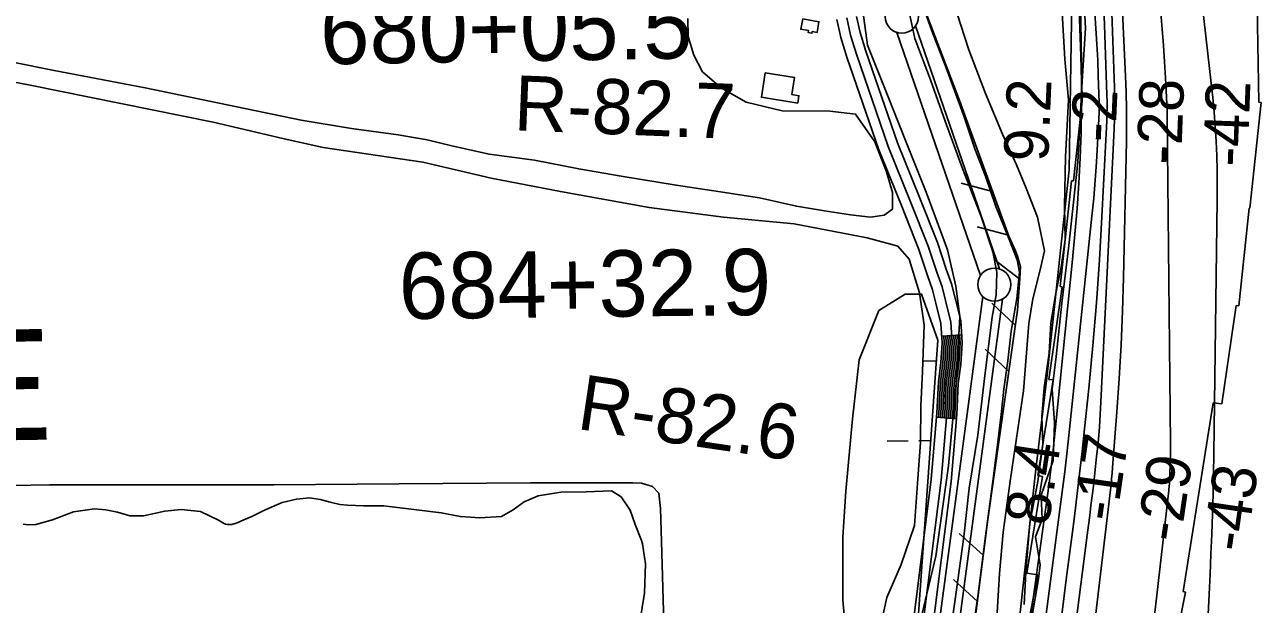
# Model space of a CAD drawing. Extents: x 3715084 to 3753216, y 488173 to 513963.
# Drawn here: x 3731082 to 3732947, y 504083 to 504956 of the extents above; entities that cross this region are included whole.
import ezdxf

# ---------------------------------------------------------------- set-up
doc = ezdxf.new("R2010")
doc.units = 0
for name, color, linetype in [('V-BLDG-OTLN', 7, 'Continuous'), ('V-FLOD-BASE', 7, 'Continuous'), ('V-LEVE-TOET', 7, 'Continuous'), ('V-RIVR-EDGE', 7, 'Continuous'), ('V-RIVR-RANG', 7, 'Continuous'), ('V-RIVR-RANG-IDEN', 7, 'Continuous'), ('V-ROAD-CNTR', 7, 'Continuous'), ('V-RRAP-FSHR', 7, 'Continuous'), ('V-RRAP-RVMT', 7, 'Continuous'), ('V-SITE-VEGE', 7, 'Continuous'), ('V-SURV-IDEN', 7, 'Continuous'), ('V-SURV-LINE', 7, 'Continuous'), ('V-TOPO-DPTH', 7, 'Continuous'), ('V-TOPO-GNAM-IDEN', 7, 'Continuous'), ('V-TOPO-MINR', 7, 'Continuous'), ('V-TOPO-SHOR', 7, 'Continuous'), ('V-TOPO-WATR', 7, 'Continuous'), ('V-WETL-SWMP', 7, 'Continuous')]:
    doc.layers.add(name, color=color, linetype=linetype)

msp = doc.modelspace()

# ---------------------------------------------------------------- linework, layer by layer
at = {"layer": 'V-BLDG-OTLN'}
for points in [[(3732255.3, 504965.1), (3732279.9, 504960.7), (3732277.1, 504944.8), (3732269.7, 504946.2), (3732269.2, 504943.5), (3732263.7, 504944.5), (3732264.2, 504947.5), (3732252.5, 504949.6)], [(3732199, 504883.6), (3732243.2, 504876.6), (3732239.2, 504851), (3732249.6, 504849.3), (3732247.9, 504838.2), (3732193.2, 504846.9)]]:
    msp.add_lwpolyline(points, close=True, dxfattribs=at)
at = {"layer": 'V-FLOD-BASE'}
msp.add_lwpolyline([(3732416.8, 504970.8), (3732424.4, 504935.4), (3732447.8, 504873.4), (3732469.9, 504810.8), (3732496.4, 504739.4), (3732524.2, 504667.3), (3732541.8, 504614.2), (3732548.1, 504583.3), (3732546.9, 504549.1), (3732541.2, 504515.6), (3732530.4, 504431.6), (3732519.6, 504337.4), (3732506.3, 504257.8), (3732498.1, 504184.5), (3732486.7, 504101), (3732477.1, 504032.8)], dxfattribs=at)
at = {"layer": 'V-LEVE-TOET'}
for points in [[(3732277.6, 506241.8), (3732297.8, 506152.7), (3732323.7, 506056.6), (3732349.5, 505949.2), (3732351.4, 505860.7), (3732347.6, 505770.9), (3732343.7, 505654.6), (3732343.7, 505566.1), (3732341.8, 505463.1), (3732342.4, 505372.7), (3732341.1, 505197), (3732341, 505101), (3732342.2, 505007.4), (3732353, 504925.3), (3732380.1, 504857.6), (3732414.2, 504771.6), (3732441.4, 504704), (3732473.6, 504616.8), (3732486.2, 504562.4), (3732492.5, 504516.3), (3732487.4, 504422.1), (3732475.3, 504291.3), (3732456.3, 504155.4), (3732427.2, 504035.3)], [(3732437.4, 504982.3), (3732450, 504946.9), (3732471.5, 504891.3), (3732498.6, 504817.3), (3732515, 504769.3), (3732530.8, 504728.2), (3732546.6, 504682.1), (3732564.9, 504636.6), (3732578.8, 504601.8), (3732582, 504583.5), (3732578.1, 504543.6), (3732569.9, 504494.3), (3732564.8, 504449.5), (3732558.5, 504407.1), (3732554.7, 504368.6), (3732549, 504323.1), (3732541.4, 504264.3), (3732531.2, 504185.3), (3732519.2, 504094.3), (3732509.7, 504029.8)]]:
    msp.add_lwpolyline(points, dxfattribs=at)
at = {"layer": 'V-RIVR-EDGE'}
msp.add_lwpolyline([(3732677.3, 505037.7), (3732681.9, 504951.2), (3732676.9, 504871.4), (3732670, 504748.9), (3732656.5, 504623.5), (3732646, 504536.5), (3732637.4, 504456), (3732631.3, 504406.8), (3732634.8, 504356.4), (3732632.8, 504299.4), (3732614.7, 504247.2), (3732616.4, 504211.2), (3732606.1, 504184.2), (3732613.2, 504142.1), (3732610.8, 504121.1), (3732594.9, 504027.5)], dxfattribs=at)
at = {"layer": 'V-ROAD-CNTR'}
for p, q in [((3732465, 504487), (3732494.9, 504489)), ((3732457.3, 504364.7), (3732487.1, 504362.1))]:
    msp.add_line(p, q, dxfattribs=at)
for points in [[(3732419.7, 504037.6), (3732449.2, 504271.2), (3732457.8, 504370.7), (3732459.9, 504418.1), (3732463.8, 504447), (3732465.7, 504476.9), (3732463.8, 504505.7), (3732455.9, 504536.8), (3732451.1, 504556.9), (3732443.4, 504578.3), (3732430.4, 504617.5), (3732404.1, 504683.6), (3732370, 504767.8), (3732322.1, 504907.3), (3732312.9, 504936.9), (3732307, 504964.1)], [(3732321.8, 504966.5), (3732327.5, 504940.7), (3732336.3, 504911.9), (3732384, 504773), (3732418, 504689.2), (3732444.5, 504622.6), (3732457.6, 504583.2), (3732465.4, 504561.3), (3732470.5, 504540.5), (3732478.7, 504508), (3732480.7, 504477), (3732478.8, 504445.5), (3732474.9, 504416.8), (3732472.8, 504369.7), (3732464.1, 504269.6), (3732434.6, 504035.7)], [(3732449.5, 504033.7), (3732479, 504268), (3732487.7, 504368.8), (3732489.8, 504415.4), (3732493.7, 504444.1), (3732495.7, 504477), (3732493.6, 504510.4), (3732485.1, 504544.1), (3732479.8, 504565.6), (3732471.8, 504588.1), (3732458.6, 504627.8), (3732432, 504694.8), (3732398.1, 504778.3), (3732350.6, 504916.6), (3732342, 504944.5), (3732336.7, 504968.9)], [(3732460.2, 504364.4), (3732460.8, 504370.5), (3732462.9, 504417.9), (3732466.8, 504446.7), (3732468.7, 504476.9), (3732468, 504487.2)], [(3732463.2, 504364.2), (3732463.8, 504370.3), (3732465.9, 504417.6), (3732469.8, 504446.4), (3732471.7, 504477), (3732471, 504487.4)], [(3732466.2, 504363.9), (3732466.8, 504370.1), (3732468.9, 504417.3), (3732472.8, 504446.1), (3732474.7, 504477), (3732474, 504487.6)], [(3732469.2, 504363.7), (3732469.8, 504369.9), (3732471.9, 504417.1), (3732475.8, 504445.8), (3732477.7, 504477), (3732477, 504487.8)], [(3732472.2, 504363.4), (3732472.8, 504369.7), (3732474.9, 504416.8), (3732478.8, 504445.5), (3732480.7, 504477), (3732480, 504488)], [(3732475.2, 504363.1), (3732475.7, 504369.5), (3732477.9, 504416.5), (3732481.7, 504445.2), (3732483.7, 504477), (3732483, 504488.2)], [(3732478.2, 504362.9), (3732478.7, 504369.3), (3732480.8, 504416.3), (3732484.7, 504444.9), (3732486.7, 504477), (3732486, 504488.4)], [(3732481.2, 504362.6), (3732481.7, 504369.1), (3732483.8, 504416), (3732487.7, 504444.6), (3732489.7, 504477), (3732489, 504488.6)], [(3732484.2, 504362.4), (3732484.7, 504369), (3732486.8, 504415.7), (3732490.7, 504444.4), (3732492.7, 504477), (3732491.9, 504488.8)]]:
    msp.add_lwpolyline(points, dxfattribs=at)
at = {"layer": 'V-RRAP-FSHR'}
for p, q in [((3732541.6, 504705), (3732494.4, 504717.7)), ((3732565.4, 504639.2), (3732518.3, 504651.9)), ((3732582.8, 504572.7), (3732544.1, 504602.5)), ((3732576.2, 504503.1), (3732540.5, 504536.5)), ((3732566.3, 504433.8), (3732530.6, 504467.2)), ((3732527.5, 504156.5), (3732491.3, 504189.3)), ((3732518.7, 504087.1), (3732482.5, 504119.9))]:
    msp.add_line(p, q, dxfattribs=at)
for points in [[(3732519.3, 506357.3), (3732552, 506121.1), (3732566.7, 505982.3), (3732587.9, 505808.7), (3732607.8, 505633.7), (3732616.2, 505424.3), (3732630, 505281.9), (3732661.1, 504993.7), (3732657, 504737.7)], [(3732442.4, 505960.8), (3732443, 505922.2), (3732447.8, 505878.3), (3732448.8, 505801.4), (3732444.4, 505511.1), (3732441.9, 505239.8), (3732441.6, 505047.9), (3732439.5, 505017.7), (3732438.8, 505002.4), (3732438.7, 504989.9), (3732442.1, 504972.3), (3732491.8, 504842.2), (3732566, 504637.8), (3732576.4, 504615.4), (3732579.2, 504607.2), (3732583.7, 504591.6), (3732582.9, 504573.7), (3732579.4, 504525.9), (3732534.3, 504210.7), (3732488.4, 503847.8)], [(3732443.3, 505393.9), (3732441.9, 505239.8), (3732441.6, 505047.9), (3732439.5, 505017.7), (3732438.8, 505002.4), (3732438.7, 504989.9), (3732442.1, 504972.3), (3732459.8, 504926.1)], [(3732657, 504737.7), (3732623.4, 504423.9), (3732606.3, 504281.7), (3732574.5, 503991.8), (3732523.5, 503699.8), (3732494.9, 503559.3), (3732452.7, 503272.7), (3732398.5, 502989.1), (3732375.8, 502838.2), (3732346.1, 502686.7), (3732360.7, 502650.7)], [(3732538, 504714.7), (3732566, 504637.8), (3732576.4, 504615.4), (3732579.2, 504607.2), (3732583.7, 504591.6), (3732582.9, 504573.7), (3732579.4, 504525.9), (3732563.8, 504416.3)], [(3732531.1, 504185), (3732488.4, 503847.8), (3732455.4, 503595.5), (3732437, 503446.3), (3732426.3, 503376.2), (3732419.7, 503326.5), (3732414.9, 503284.3), (3732404.8, 503243.6), (3732392.5, 503203), (3732382.2, 503156.7)]]:
    msp.add_lwpolyline(points, dxfattribs=at)
at = {"layer": 'V-RRAP-RVMT'}
for p, q in [((3732676.6, 504840.9), (3732674.3, 504989.8)), ((3732940.6, 504985.3), (3732942.9, 504839.7)), ((3732663.8, 504720.8), (3732676.6, 504840.9)), ((3732946.7, 504839.2), (3732929.7, 504679.9)), ((3732942.9, 504839.7), (3732946.7, 504839.2)), ((3732643.6, 504561.6), (3732660.7, 504721.1)), ((3732660.7, 504721.1), (3732663.8, 504720.8)), ((3732928.5, 504680), (3732912.7, 504532.8)), ((3732929.7, 504679.9), (3732928.5, 504680)), ((3732626.5, 504421.7), (3732646.4, 504561.2)), ((3732646.4, 504561.2), (3732643.6, 504561.6)), ((3732908.7, 504533.2), (3732887.5, 504384.6)), ((3732912.7, 504532.8), (3732908.7, 504533.2)), ((3732609.9, 504276.6), (3732633, 504420.8)), ((3732633, 504420.8), (3732626.5, 504421.7)), ((3732874.4, 504386.5), (3732852.4, 504250)), ((3732887.5, 504384.6), (3732874.4, 504386.5)), ((3732593.5, 504129.5), (3732616.9, 504275.4)), ((3732616.9, 504275.4), (3732609.9, 504276.6)), ((3732852.7, 504250), (3732828.9, 504101.7)), ((3732852.4, 504250), (3732852.7, 504250)), ((3732582.5, 503987.7), (3732609.8, 504126.9)), ((3732609.8, 504126.9), (3732593.5, 504129.5)), ((3732832.3, 504101.1), (3732802.6, 503950.7)), ((3732828.9, 504101.7), (3732832.3, 504101.1))]:
    msp.add_line(p, q, dxfattribs=at)
at = {"layer": 'V-SITE-VEGE'}
for points in [[(3732613.6, 504586.6), (3732619.9, 504615.7), (3732609.2, 504666.2), (3732592.1, 504709.9), (3732577.6, 504745.3), (3732556.8, 504791.4), (3732530.9, 504852.7), (3732505.6, 504918.5), (3732482.3, 504991.2)], [(3732646, 504983.5), (3732650.4, 504904.5), (3732656, 504843.2), (3732651.6, 504757.2), (3732650.3, 504682.7), (3732650.9, 504632.7), (3732645.2, 504591), (3732636.3, 504548.7), (3732629.4, 504506.9), (3732626.8, 504461.4), (3732619.2, 504409.6), (3732616, 504365.4), (3732617.3, 504323.6), (3732609.7, 504268), (3732597.6, 504205.5), (3732591.9, 504130.9), (3732589.4, 504082.2)], [(3732082.3, 504965.8), (3732082.9, 504938.6), (3732091.1, 504910.2), (3732104.4, 504885.5), (3732132.8, 504860.9)], [(3732132.8, 504860.9), (3732170.1, 504839.4), (3732224.4, 504826.7), (3732296.5, 504826), (3732335, 504821.6), (3732364.1, 504779.9), (3732381.8, 504734.4), (3732390.6, 504703.4), (3732390.6, 504678.1), (3732378, 504669.3), (3732357.7, 504666.1), (3732327.4, 504669.9), (3732288.2, 504675.6), (3732245.9, 504682.6), (3732190.2, 504695.2), (3732121.4, 504706), (3732064.5, 504714.3), (3731981.7, 504728.2), (3731917.8, 504739), (3731850.8, 504752.3), (3731782.6, 504761.1), (3731726.3, 504773.8), (3731689, 504782.7), (3731645.4, 504790.3), (3731575.3, 504799.8), (3731499.4, 504812.4), (3731263.8, 504861.1), (3731126.8, 504887.4), (3730872.1, 504938.5)], [(3730820.1, 504917.1), (3731090.5, 504865.2), (3731366.4, 504809.2), (3731471.6, 504784.6), (3731532.3, 504771.3), (3731682.7, 504749.2), (3731785.7, 504725.1), (3731890, 504704.8), (3732024, 504680.8), (3732135.9, 504666.2), (3732242.7, 504656), (3732352.7, 504635.1), (3732398.8, 504622.5), (3732415.9, 504602.9), (3732431.7, 504552.3), (3732438.6, 504503.6), (3732436, 504433.5), (3732433.5, 504381.6), (3732432.8, 504326.7), (3732429, 504271.7), (3732423.9, 504201.5), (3732403.7, 504142.7), (3732382.2, 504092.8), (3732367.6, 504026.4)], [(3732548.3, 504062), (3732552.1, 504129), (3732557.8, 504191.6), (3732568.6, 504271.8), (3732588.2, 504404.6), (3732596.5, 504505.7), (3732602.2, 504543), (3732613.6, 504586.6)], [(3732009.9, 504056.3), (3732016.8, 504099.2), (3732018.1, 504143.5), (3732013.7, 504173.8), (3732012.4, 504178.9), (3732003, 504202.9), (3731995.4, 504224.4), (3731981.5, 504244.6), (3731967, 504253.5), (3731929, 504252.2), (3731890.5, 504251.6), (3731856.3, 504246), (3731835.5, 504237.1), (3731819, 504225.1), (3731801.3, 504215), (3731768.5, 504213.1), (3731739.4, 504215), (3731710.3, 504220.7), (3731623.9, 504231), (3731593.3, 504231.3), (3731568.9, 504232.2), (3731557.5, 504233.2)], [(3731557.5, 504233.2), (3731544.9, 504236.1), (3731527.7, 504240.5), (3731511.6, 504243), (3731492.1, 504241.2), (3731470.7, 504236.2), (3731443.1, 504224.1), (3731424.7, 504215), (3731412.9, 504209.8), (3731402.5, 504205.6), (3731394.6, 504203), (3731387.9, 504203), (3731384.9, 504203.6), (3731381, 504205.7), (3731374.7, 504209.5), (3731347.5, 504222.4), (3731318.5, 504225.6), (3731293.5, 504223.1), (3731261.5, 504216.1), (3731240.8, 504215.9), (3731222.1, 504221.5), (3731204.5, 504225.2), (3731187.4, 504226.5), (3731156.1, 504222.1), (3731124.4, 504209.9), (3731099.3, 504203), (3731088.1, 504202.3), (3731079.8, 504203.7)]]:
    msp.add_lwpolyline(points, dxfattribs=at)
at = {"layer": 'V-SURV-LINE'}
for points in [[(3732523.6, 504578.5), (3732397.1, 504944.7)], [(3732425.4, 504954.5), (3732551.9, 504588.3)], [(3732359.1, 503290.5), (3732526.7, 504546.7)], [(3732556.5, 504542.7), (3732388.8, 503286.5)]]:
    msp.add_lwpolyline(points, dxfattribs=at)
for centre in [(3732404.7, 504968.5), (3732544.3, 504564.5)]:
    msp.add_circle(centre, 25, dxfattribs=at)
at = {"layer": 'V-TOPO-DPTH'}
for points in [[(3732721.4, 505319.1), (3732742.2, 504878.9), (3732743.1, 504854.3), (3732743.7, 504829.7), (3732743.8, 504805.2), (3732743.5, 504780.6), (3732739.2, 504574.8), (3732737.7, 504524.3), (3732735.7, 504473.7), (3732732.7, 504423.2), (3732729.2, 504372.8), (3732722.5, 504288.9), (3732721.8, 504280.4), (3732721, 504271.9), (3732720.2, 504263.4), (3732719.2, 504255), (3732662, 503772.2)], [(3732662, 503772.2), (3732719.2, 504255), (3732720.2, 504263.4), (3732721, 504271.9), (3732721.8, 504280.4), (3732722.5, 504288.9), (3732729.2, 504372.8), (3732732.7, 504423.2), (3732735.7, 504473.7), (3732737.7, 504524.3), (3732739.2, 504574.8), (3732743.5, 504780.6), (3732743.8, 504805.2), (3732743.7, 504829.7), (3732743.1, 504854.3), (3732742.2, 504878.9), (3732721.4, 505319.1)], [(3732866.9, 504067.5), (3732868.3, 504097.8), (3732869.6, 504128.1), (3732870.9, 504158.3), (3732872.1, 504188.6), (3732873.3, 504218.9), (3732874.2, 504249.2), (3732874.9, 504279.4), (3732875.4, 504309.7), (3732880.4, 504692.6), (3732880.5, 504714.6), (3732880.3, 504736.6), (3732879.6, 504758.6), (3732878.6, 504780.6), (3732877.2, 504802.5), (3732875.6, 504824.5), (3732873.5, 504846.4), (3732871.2, 504868.2), (3732825.5, 505271.8)], [(3732866.9, 504067.5), (3732868.3, 504097.8), (3732869.6, 504128.1), (3732870.9, 504158.3), (3732872.1, 504188.6), (3732873.3, 504218.9), (3732874.2, 504249.2), (3732874.9, 504279.4), (3732875.4, 504309.7), (3732880.4, 504692.6), (3732880.5, 504714.6), (3732880.3, 504736.6), (3732879.6, 504758.6), (3732878.6, 504780.6), (3732877.2, 504802.5), (3732875.6, 504824.5), (3732873.5, 504846.4), (3732871.2, 504868.2), (3732825.5, 505271.8)], [(3732645.8, 504066.9), (3732652.8, 504119.9), (3732659.6, 504172.9), (3732664.4, 504211.2), (3732668.6, 504245.1), (3732672.7, 504279.1), (3732676.5, 504313), (3732680.2, 504347), (3732686.6, 504408.1), (3732692.8, 504472.7), (3732698.4, 504537.3), (3732702.8, 504602), (3732706.5, 504666.8), (3732713.7, 504811.7), (3732714.1, 504821.3), (3732714.3, 504830.9), (3732714.2, 504840.6), (3732714, 504850.2), (3732710.4, 504956.1), (3732707.8, 505018.6)], [(3732645.8, 504066.9), (3732652.8, 504119.9), (3732659.6, 504172.9), (3732664.4, 504211.2), (3732668.6, 504245.1), (3732672.7, 504279.1), (3732676.5, 504313), (3732680.2, 504347), (3732686.6, 504408.1), (3732692.8, 504472.7), (3732698.4, 504537.3), (3732702.8, 504602), (3732706.5, 504666.8), (3732713.7, 504811.7), (3732714.1, 504821.3), (3732714.3, 504830.9), (3732714.2, 504840.6), (3732714, 504850.2), (3732710.4, 504956.1), (3732707.8, 505018.6)], [(3732671, 505010), (3732673.3, 504950.8), (3732674.7, 504909.2), (3732675.6, 504870.8), (3732675.8, 504832.4), (3732675, 504794.1), (3732673.7, 504755.7), (3732671.6, 504717.4), (3732669, 504679.1), (3732665.8, 504640.8), (3732662.3, 504602.6), (3732632.3, 504309.9), (3732631, 504297.7), (3732629.6, 504285.5), (3732628, 504273.3), (3732626.4, 504261.1), (3732556.6, 503757.3)], [(3732795.3, 504973.8), (3732797.2, 504949.4), (3732799.1, 504925), (3732800.7, 504900.6), (3732802.2, 504876.2), (3732804.4, 504837), (3732804.7, 504832.2), (3732804.9, 504827.3), (3732805, 504822.5), (3732805.1, 504817.7), (3732810.1, 504324.9), (3732810.1, 504313.9), (3732810, 504302.9), (3732809.6, 504291.9), (3732809.1, 504281), (3732808.2, 504263.7), (3732808, 504261.4), (3732807.9, 504259), (3732807.6, 504256.7), (3732807.4, 504254.4), (3732738.9, 503658.3)], [(3732795.3, 504973.8), (3732797.2, 504949.4), (3732799.1, 504925), (3732800.7, 504900.6), (3732802.2, 504876.2), (3732804.4, 504837), (3732804.7, 504832.2), (3732804.9, 504827.3), (3732805, 504822.5), (3732805.1, 504817.7), (3732810.1, 504324.9), (3732810.1, 504313.9), (3732810, 504302.9), (3732809.6, 504291.9), (3732809.1, 504281), (3732808.2, 504263.7), (3732808, 504261.4), (3732807.9, 504259), (3732807.6, 504256.7), (3732807.4, 504254.4), (3732738.9, 503658.3)]]:
    msp.add_lwpolyline(points, dxfattribs=at)
at = {"layer": 'V-TOPO-MINR'}
for points in [[(3732721.4, 505319.1), (3732742.2, 504878.9), (3732743.1, 504854.3), (3732743.7, 504829.7), (3732743.8, 504805.2), (3732743.5, 504780.6), (3732739.2, 504574.8), (3732737.7, 504524.3), (3732735.7, 504473.7), (3732732.7, 504423.2), (3732729.2, 504372.8), (3732722.5, 504288.9), (3732721.8, 504280.4), (3732721, 504271.9), (3732720.2, 504263.4), (3732719.2, 504255), (3732662, 503772.2)], [(3732825.5, 505271.8), (3732871.2, 504868.2), (3732873.5, 504846.4), (3732875.6, 504824.5), (3732877.2, 504802.5), (3732878.6, 504780.6), (3732879.6, 504758.6), (3732880.3, 504736.6), (3732880.5, 504714.6), (3732880.4, 504692.6), (3732875.4, 504309.7), (3732874.9, 504279.4), (3732874.2, 504249.2), (3732873.3, 504218.9), (3732872.1, 504188.6), (3732870.9, 504158.3), (3732869.6, 504128.1), (3732868.3, 504097.8), (3732866.9, 504067.5)], [(3732717.1, 505101.6), (3732725.6, 504861.8), (3732726, 504846.1), (3732726, 504830.5), (3732725.7, 504814.8), (3732725.2, 504799.2), (3732705, 504387.2), (3732703.9, 504368.6), (3732702.6, 504350), (3732701.1, 504331.4), (3732699.3, 504312.8), (3732698.5, 504305.3), (3732696.9, 504290.5), (3732695.3, 504275.7), (3732693.6, 504260.9), (3732691.8, 504246.2), (3732690, 504231.4), (3732688.1, 504216.6), (3732686.2, 504201.9), (3732684.4, 504187.1), (3732626.5, 503736.6)], [(3732707.8, 505018.6), (3732710.4, 504956.1), (3732714, 504850.2), (3732714.2, 504840.6), (3732714.3, 504830.9), (3732714.1, 504821.3), (3732713.7, 504811.7), (3732706.5, 504666.8), (3732702.8, 504602), (3732698.4, 504537.3), (3732692.8, 504472.7), (3732686.6, 504408.1), (3732680.2, 504347), (3732676.5, 504313), (3732672.7, 504279.1), (3732668.6, 504245.1), (3732664.4, 504211.2), (3732659.6, 504172.9), (3732652.8, 504119.9), (3732645.8, 504066.9)], [(3732695.7, 504974.5), (3732697.4, 504950.7), (3732698.9, 504926.9), (3732700.1, 504903), (3732701, 504879.2), (3732702.4, 504838.7), (3732702.5, 504835), (3732702.5, 504831.4), (3732702.4, 504827.8), (3732702.3, 504824.2), (3732699.9, 504776.7), (3732698.3, 504749.3), (3732696.4, 504722), (3732694.1, 504694.7), (3732691.4, 504667.5), (3732655.5, 504327.8), (3732653, 504305.1), (3732650.4, 504282.4), (3732647.6, 504259.7), (3732644.7, 504237), (3732615.5, 504013.9)], [(3732795.3, 504973.8), (3732797.2, 504949.4), (3732799.1, 504925), (3732800.7, 504900.6), (3732802.2, 504876.2), (3732804.4, 504837), (3732804.7, 504832.2), (3732804.9, 504827.3), (3732805, 504822.5), (3732805.1, 504817.7), (3732810.1, 504324.9), (3732810.1, 504313.9), (3732810, 504302.9), (3732809.6, 504291.9), (3732809.1, 504281), (3732808.2, 504263.7), (3732808, 504261.4), (3732807.9, 504259), (3732807.6, 504256.7), (3732807.4, 504254.4), (3732738.9, 503658.3)]]:
    msp.add_lwpolyline(points, dxfattribs=at)
at = {"layer": 'V-TOPO-SHOR'}
for points in [[(3731458.1, 504262.9), (3731119.9, 504262.5), (3730978, 504260.3), (3730573.7, 504254.2), (3730101.2, 504251.3)], [(3731458.1, 504262.9), (3731646.4, 504264.1), (3731844.9, 504265.9), (3731999.1, 504265.9), (3732012.4, 504265.2), (3732028.8, 504260.2), (3732038.3, 504250.1), (3732040.8, 504227.3), (3732042.7, 504177.4), (3732047.1, 504020), (3732045.8, 503860.7), (3732048.9, 503714.7), (3732048.8, 503581.9), (3732052.6, 503415.7), (3732053.8, 503267.8), (3732057.5, 503136.9), (3732057.5, 502985.9), (3732061.2, 502926.4)]]:
    msp.add_lwpolyline(points, dxfattribs=at)
at = {"layer": 'V-TOPO-WATR'}
msp.add_lwpolyline([(3732671, 505010), (3732673.3, 504950.8), (3732674.7, 504909.2), (3732675.6, 504870.8), (3732675.8, 504832.4), (3732675, 504794.1), (3732673.7, 504755.7), (3732671.6, 504717.4), (3732669, 504679.1), (3732665.8, 504640.8), (3732662.3, 504602.6), (3732632.3, 504309.9), (3732631, 504297.7), (3732629.6, 504285.5), (3732628, 504273.3), (3732626.4, 504261.1), (3732556.6, 503757.3)], dxfattribs=at)
at = {"layer": 'V-WETL-SWMP'}
for p, q in [((3732437.9, 504449.4), (3732457.1, 504449.6)), ((3732382.5, 504328.6), (3732414.5, 504329)), ((3732430.5, 504329.2), (3732448.6, 504329.5))]:
    msp.add_line(p, q, dxfattribs=at)
msp.add_lwpolyline([(3732325.6, 503980.7), (3732315.7, 504089.6), (3732315.7, 504183.7), (3732320.6, 504253), (3732330.5, 504362), (3732340.4, 504451.1), (3732370.1, 504525.4), (3732409.8, 504550.1), (3732434.5, 504550.1), (3732459.3, 504480.8), (3732424.6, 503990.6)], dxfattribs=at)

# ---------------------------------------------------------------- texts
at = {"layer": 'V-RIVR-RANG'}
for s, rotation, p in [('9.2', 87.5783, (3732625.3, 504748.9)), ('-28', 87.8597, (3732825.7, 504744.5)), ('-42', 87.8597, (3732925.7, 504741.6)), ('-2', 87.5783, (3732726.7, 504778.4)), ('-17', 81.7122, (3732728.2, 504205.6)), ('8.4', 81.4283, (3732625.8, 504199.5)), ('-29', 81.7122, (3732824.7, 504174.5)), ('-43', 81.7122, (3732923.6, 504159.6))]:
    msp.add_text(s, height=67, rotation=rotation, dxfattribs=at).set_placement(p)
at = {"layer": 'V-RIVR-RANG-IDEN'}
for s, rotation, p in [('R-82.7', 357.718, (3731819.1, 504797.3)), ('R-82.6', 351.6025, (3731913.2, 504347.3))]:
    msp.add_text(s, height=83, rotation=rotation, dxfattribs=at).set_placement(p)
at = {"layer": 'V-SURV-IDEN'}
for s, rotation, p in [('680+05.5', 0.9456, (3731528.4, 504896.5)), ('684+32.9', 0.6403, (3731646.8, 504512.6))]:
    msp.add_text(s, height=100, rotation=rotation, dxfattribs=at).set_placement(p)
at = {"layer": 'V-TOPO-GNAM-IDEN'}
msp.add_text('MILE', height=167, rotation=0.918, dxfattribs=at).set_placement((3730603.7, 504322.6))

doc.saveas('drawing.dxf')
